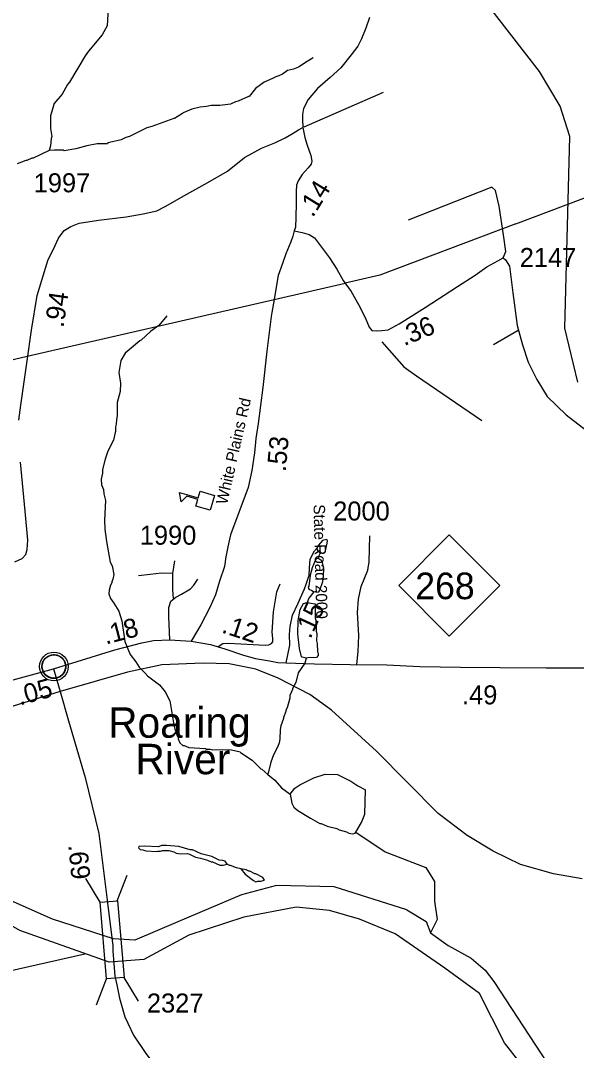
# Model space of a CAD drawing. Extents: x 1248089 to 1457196, y 820910 to 988753.
# Drawn here: x 1407700 to 1411354, y 897229 to 903999 of the extents above; entities that cross this region are included whole.
import ezdxf

# ---------------------------------------------------------------- set-up
doc = ezdxf.new("R2010")
doc.units = 0
for name, color, linetype in [('Exist Civil Demographics Community CELL', 7, 'Continuous'), ('Exist Civil Demographics Community Label', 7, 'Continuous'), ('Exist Cultural Educational Facility High CELL', 7, 'Continuous'), ('Exist Hydrographic Misc Water Feature', 7, 'Continuous'), ('Exist Hydrographic River Shore', 7, 'Continuous'), ('Exist Railroad Mainline', 7, 'Continuous'), ('Exist Road Non-System Type 51', 7, 'Continuous'), ('Exist Road Primary NC Attributed', 7, 'Continuous'), ('Exist Road Primary NC Shield CELL', 7, 'Continuous'), ('Exist Road Primary NC Shield Number Label', 7, 'Continuous'), ('Exist Road Secondary Structure Standard Bridge CELL', 7, 'Continuous'), ('Exist Road Secondary Structure Standard Bridge Number Label', 7, 'Continuous'), ('Exist Road Secondary Type 41 Attributed', 7, 'Continuous'), ('Exist Road Secondary Type 51 Attributed', 7, 'Continuous'), ('Exist Road Secondary Type 51 Label', 7, 'Continuous'), ('Exist Utilities Electrical Transmission Line', 7, 'Continuous'), ('Prop CMT Slope Fill', 7, 'Continuous'), ('Prop GRAU CAT1 Cell', 7, 'Continuous'), ('Prop Lane Lines', 7, 'Continuous')]:
    doc.layers.add(name, color=color, linetype=linetype)

msp = doc.modelspace()

# ---------------------------------------------------------------- linework, layer by layer
at = {"layer": 'Exist Civil Demographics Community CELL'}
msp.add_lwpolyline([(1407841, 899765.5), (1407842, 899771), (1407843.8, 899777.6), (1407846.7, 899784.8), (1407849.6, 899790.6), (1407853, 899796.3), (1407856.7, 899801.4), (1407860.7, 899805.8), (1407865.3, 899810.4), (1407870.8, 899815), (1407876.2, 899818.6), (1407881.1, 899821.5), (1407886.2, 899824), (1407891.6, 899826.3), (1407897.3, 899828.1), (1407901.6, 899829.2), (1407906.5, 899830), (1407910.6, 899830.7), (1407916.9, 899830.9), (1407921.4, 899830.8), (1407927, 899830.6), (1407931.9, 899829.9), (1407936.9, 899828.9), (1407941.9, 899827.5), (1407947, 899825.5), (1407953.7, 899822.6), (1407959.9, 899819.1), (1407965, 899815.6), (1407970.2, 899811.5), (1407973.5, 899808.4), (1407977.6, 899804), (1407981.5, 899799.3), (1407984.5, 899794.7), (1407987.7, 899789.7), (1407990.1, 899784.6), (1407992.2, 899779.6), (1407993.7, 899774.5), (1407995, 899770), (1407996.1, 899763.9), (1407996.7, 899759.2), (1407997, 899753.2), (1407996.8, 899747.4), (1407996.2, 899741.7), (1407995.3, 899736.2), (1407993.6, 899730.1), (1407991.8, 899724.2), (1407989.5, 899719.2), (1407986.3, 899713.2), (1407983, 899707.9), (1407979.6, 899703.2), (1407975.4, 899698.4), (1407970.1, 899693.5), (1407965.1, 899689.3), (1407960, 899685.9), (1407955.7, 899683.4), (1407948.9, 899680.2), (1407941.8, 899677.4), (1407935.8, 899676), (1407929.2, 899674.7), (1407924.8, 899674.2), (1407920.3, 899673.9), (1407914.7, 899673.9), (1407910.4, 899674.4), (1407904.8, 899675.1), (1407898.9, 899676.4), (1407894.3, 899677.7), (1407889.1, 899679.6), (1407884.5, 899681.6), (1407880.6, 899683.8), (1407873.8, 899687.9), (1407868.2, 899692.2), (1407863.3, 899696.6), (1407858.8, 899701.5), (1407855.7, 899705.5), (1407852.7, 899709.6), (1407848.6, 899716.7), (1407846.9, 899720.3), (1407845.1, 899724.3), (1407842.6, 899732.5), (1407841, 899739.5), (1407840.3, 899744.7), (1407840, 899751), (1407840, 899755.7), (1407840.5, 899762.2)], close=True, dxfattribs=at)
for centre, radius in [((1407918.6, 899753), 94.3), ((1407918.4, 899753.3), 76.7)]:
    msp.add_circle(centre, radius, dxfattribs=at)
at = {"layer": 'Exist Cultural Educational Facility High CELL'}
msp.add_lwpolyline([(1408945.6, 900779.7), (1408851.7, 900807.6), (1408864.8, 900851.7), (1408792.9, 900873.1), (1408756.2, 900834.9), (1408744.4, 900897.6), (1408867.6, 900860.9), (1408880.7, 900905.1), (1408974.6, 900877.2)], close=True, dxfattribs=at)
at = {"layer": 'Exist Hydrographic Misc Water Feature'}
msp.add_line((1409963.8, 898782.5), (1409967, 898941.6), dxfattribs=at)
for points in [[(1411363.2, 901623.2), (1411278.2, 901976.1), (1411311.3, 903236.1), (1411248.3, 903437.6), (1411111.2, 903663.7), (1410550.2, 904390.6), (1410356.2, 904745.9), (1410355.2, 905103.7), (1410210.2, 905349.5)], [(1408274.9, 904079.8), (1408268.4, 903964), (1408235.1, 903904.8), (1408146.8, 903798.7), (1408124.1, 903767.3), (1408020.3, 903593.7), (1408008, 903578), (1407972.6, 903514.7), (1407917.3, 903452.1), (1407918.7, 903446.5), (1407895.5, 903372.5), (1407896.5, 903290.2), (1407904.6, 903236.5), (1407900.2, 903224.6), (1407895.2, 903176.7), (1407886.4, 903144.4)], [(1409624, 903754.1), (1409583.5, 903731.1), (1409526.6, 903692.4), (1409494.3, 903679.1), (1409454.1, 903670), (1409421.6, 903646.7), (1409397.3, 903635.2), (1409377.2, 903629.7), (1409355, 903618.2), (1409300.4, 903593.4), (1409243.5, 903552.7), (1409202.4, 903499.7), (1409197, 903500.9), (1409129.7, 903469.2), (1409113.6, 903465.6), (1409079.3, 903450.4), (1409009.1, 903440), (1408953.1, 903441.2), (1408920.9, 903434), (1408880.9, 903430.8), (1408824.5, 903416), (1408768, 903393.4), (1408764.8, 903388.5), (1408711.2, 903354.6), (1408707.6, 903356), (1408562.1, 903301.9), (1408529.9, 903294.6), (1408416.6, 903237.2), (1408392.5, 903229.7), (1408360.1, 903214.4), (1408283.7, 903198.1), (1408273.6, 903194.4), (1408271.5, 903188.4), (1408203.5, 903189.8), (1408135.6, 903176.2), (1408062.9, 903157), (1407986.5, 903142.7), (1407978.6, 903146.9), (1407922.6, 903148.1), (1407886.4, 903144.4)], [(1407886.4, 903144.4), (1407781.4, 903095.3), (1407773.4, 903095.4), (1407741.1, 903080.1), (1407733.1, 903080.3), (1407676.6, 903057.6)], [(1408660.5, 902057.5), (1408609.1, 901994.7), (1408554.3, 901955.9), (1408493.1, 901899.3), (1408482.9, 901893.6), (1408387.1, 901811.8), (1408358.1, 901764.4), (1408344.4, 901684.8), (1408356.9, 901616.6), (1408353.7, 901560.6), (1408334.1, 901489.1), (1408334.2, 901401.2), (1408329.7, 901377.3), (1408329, 901345.3), (1408324.6, 901329.4), (1408324, 901297.4), (1408321.8, 901291.5), (1408310.8, 901241.7), (1408273.9, 901167.7), (1408256, 901115), (1408238.5, 901047.5), (1408238, 901023.5), (1408229.2, 900983.7), (1408232.3, 900947.7), (1408243.6, 900915.5), (1408247, 900887.4), (1408258.1, 900843.2), (1408251.3, 900715.4), (1408254, 900655.4), (1408264.2, 900575.2), (1408289.2, 900438.8), (1408300.7, 900414.5), (1408313.5, 900358.3), (1408306.9, 900326.4), (1408298.5, 900310.6), (1408298.4, 900302.6), (1408289.9, 900286.8), (1408281.2, 900255), (1408280.7, 900231), (1408290.1, 900200.9), (1408313.4, 900170.3), (1408346.3, 900117.6), (1408364.9, 900053.3), (1408385.1, 899917.8), (1408420.1, 899832.2), (1408457.1, 899783.4), (1408478.3, 899749), (1408517.5, 899712.2), (1408533, 899691.9), (1408611.8, 899632.1), (1408650.8, 899587.3), (1408681.5, 899526.7), (1408706.1, 899370.2), (1408713.5, 899342), (1408721.1, 899325.9), (1408721, 899317.9), (1408736.2, 899285.5), (1408736, 899277.5), (1408747.5, 899251.4), (1408767.1, 899232.9), (1408775.1, 899232.7), (1408806.8, 899220), (1408914.7, 899213.7), (1408922.6, 899209.5), (1408946.6, 899209), (1408962.5, 899204.6), (1409026.6, 899207.6), (1409086.2, 899205.9), (1409142.2, 899192.7), (1409144.8, 899187.7), (1409221.1, 899137), (1409279.8, 899079.7), (1409285.8, 899077.6), (1409324.3, 899043)], [(1409668.7, 900498.2), (1409690.8, 900499.8), (1409698.9, 900503.6), (1409705, 900513.4), (1409716.1, 900563.1), (1409716.5, 900579.1), (1409712.7, 900587.2), (1409684.5, 900581.9), (1409657.9, 900550.4), (1409649.5, 900534.6), (1409647.3, 900524.7), (1409653, 900512.6), (1409668.7, 900498.2)], [(1409655.9, 900462.5), (1409645.9, 900460.8), (1409637.8, 900455), (1409616.6, 900401.4), (1409603.6, 900353.8), (1409594, 900282), (1409589.9, 900274.1), (1409591.6, 900266.1), (1409597.6, 900259.9), (1409611.4, 900253.7), (1409628.4, 900244.8)], [(1409628.4, 900244.8), (1409637.2, 900245.1), (1409645.1, 900240.9), (1409661.2, 900244.6), (1409667.4, 900254.4), (1409686.7, 900311.9), (1409691.4, 900343.8), (1409692.6, 900399.8), (1409685.3, 900435.9), (1409675.7, 900452.1), (1409655.9, 900462.5)], [(1409668.7, 900498.2), (1409658.3, 900476.5), (1409655.9, 900462.5)], [(1409628.4, 900244.8), (1409594.3, 900202), (1409583.6, 900174.3)], [(1409578.3, 899807.3), (1409567.7, 899810.9), (1409551.8, 899813.2), (1409545.9, 899817.3), (1409533.1, 899871.6), (1409523.1, 899967.7), (1409525.1, 900055.7), (1409538.6, 900127.4), (1409559.5, 900166.9), (1409583.6, 900174.3)], [(1409583.6, 900174.3), (1409637.2, 900164.2), (1409637.4, 900073.1), (1409641.1, 900057.2), (1409643.6, 899985.1), (1409647.2, 899969.1), (1409646.2, 899921.1), (1409649.9, 899905), (1409652.6, 899849), (1409656.4, 899840.9), (1409656.1, 899824.9), (1409645.8, 899811.2), (1409587.7, 899810.5), (1409578.3, 899807.3)], [(1409578.3, 899807.3), (1409569, 899774.9), (1409525.6, 899711.8), (1409508.2, 899648.3), (1409487.4, 899608.8), (1409487.1, 899600.8), (1409470.3, 899561.2), (1409469.9, 899545.2), (1409452.6, 899481.7), (1409444.2, 899465.9), (1409444.1, 899457.9), (1409427.2, 899418.2), (1409427.1, 899410.2), (1409409.9, 899362.6), (1409405.4, 899338.8), (1409404.1, 899274.9), (1409399.6, 899251), (1409391.1, 899227.2), (1409361.9, 899171.8), (1409344.8, 899124.3), (1409324.3, 899043)], [(1409324.3, 899043), (1409370.3, 899005.7), (1409415.1, 898954.8), (1409471.5, 898913.4)], [(1409471.5, 898913.4), (1409503, 898952.8), (1409535.5, 898974.2), (1409626.6, 899020.1), (1409703.1, 899044.4), (1409783, 899042.7), (1409870.1, 898998.7), (1409917.4, 898967.7), (1409967, 898941.6)], [(1409471.5, 898913.4), (1409482.9, 898853.4), (1409496.4, 898829.1), (1409521.9, 898806.5), (1409604.7, 898754.8), (1409668.1, 898721.3), (1409676.1, 898721.1), (1409715.7, 898704.3), (1409779.3, 898686.9), (1409795.1, 898678.6), (1409842.9, 898665.6), (1409858.7, 898657.2), (1409882.6, 898652.6), (1409898.7, 898658.3), (1409904.8, 898664.1), (1409940.2, 898727.4), (1409963.8, 898782.5)], [(1409904.8, 898664.1), (1410096.4, 898533.8), (1410364.6, 898432), (1410420.1, 898339.5), (1410420.1, 898209.9), (1410438.6, 898089.6), (1410395.4, 898001.4)], [(1409058.6, 898454), (1409045.1, 898472.2), (1409029.2, 898478.6), (1409005.2, 898479.1), (1408957.7, 898504.1), (1408886, 898521.7), (1408830.7, 898546.8), (1408814.7, 898547.3), (1408739.1, 898568.9), (1408659.2, 898576.7), (1408627.3, 898575.3), (1408603.1, 898567.9), (1408515.1, 898571.9), (1408478, 898570.1), (1408474, 898560.1), (1408485.2, 898550.9), (1408502.8, 898546.7), (1408522.5, 898541.7), (1408594.3, 898536.1), (1408602.4, 898540), (1408618.4, 898539.6), (1408632.5, 898543.3), (1408674.5, 898542.3), (1408706.3, 898533.6), (1408722.1, 898525.3), (1408754.1, 898520.6), (1408794.1, 898523.7), (1408810.1, 898519.4), (1408849.5, 898498.5), (1408881.5, 898493.8), (1408929.2, 898480.7), (1408952.9, 898468.2), (1408960.9, 898468.1), (1409008.5, 898447), (1409032.4, 898446.5), (1409058.6, 898454)], [(1409147.5, 898422.8), (1409120.1, 898428.5), (1409080.4, 898445.4), (1409072.4, 898445.7), (1409058.6, 898454)], [(1409147.5, 898422.8), (1409177.2, 898387.3), (1409230.3, 898346.2), (1409246.1, 898337.8), (1409260.2, 898341.5), (1409278.2, 898341.2), (1409303.5, 898348.6), (1409292.8, 898364.8), (1409247.2, 898389.8), (1409239.2, 898390), (1409207.7, 898406.7), (1409199.7, 898406.8), (1409183.8, 898415.2), (1409147.5, 898422.8)]]:
    msp.add_lwpolyline(points, dxfattribs=at)
at = {"layer": 'Exist Hydrographic River Shore'}
for points in [[(1408311.2, 897962), (1407910.1, 898091.5), (1407378.4, 898325.6)], [(1410238, 898152.8), (1409760.7, 898304.6), (1409382.7, 898313.5), (1409151.6, 898252.2), (1408733.9, 898075.2), (1408451.1, 897953.1), (1408311.2, 897962)], [(1408282.9, 897808.2), (1407695.3, 898016.7), (1407405.2, 898182.6)], [(1409927.2, 898092.7), (1409730.9, 898149.7), (1409510.7, 898170.5), (1409168.4, 898105), (1408805.3, 897985.9), (1408510.4, 897826.1), (1408282.9, 897808.2)], [(1411138.9, 896956.5), (1411068.3, 897046), (1410983.5, 897147.4), (1410882.3, 897279.3), (1410716, 897602.6), (1410489.9, 897769.9), (1410162.7, 897996.1), (1409927.2, 898092.7)], [(1410238, 898152.8), (1410367.2, 898076.8), (1410395.4, 898001.4), (1410510.8, 897918.9), (1410661.5, 897836.5), (1410753.3, 897756.4), (1410811.2, 897681.6), (1411159.3, 897149.3), (1411226, 897041.3), (1411310.8, 896963.6), (1411407.3, 896897.6)]]:
    msp.add_lwpolyline(points, dxfattribs=at)
at = {"layer": 'Exist Railroad Mainline'}
for points in [[(1411391.5, 898358), (1411203.6, 898389.8), (1410986.3, 898451.8), (1410806, 898538.3), (1410636.3, 898641.4), (1410445.3, 898785.5), (1410038.7, 899197.2), (1409743.6, 899464.9), (1409601.2, 899568.7), (1409392.1, 899676.9), (1409245.7, 899736.2), (1409071.5, 899771.1), (1408900.7, 899774.5), (1408628.8, 899764.1), (1408402.3, 899715.2), (1407960.2, 899587.8)], [(1407960.2, 899587.8), (1407581.4, 899471.2), (1407166.6, 899370), (1406933.1, 899296.7), (1406431.2, 899160.7), (1405915.4, 899024.6), (1405527.4, 898900), (1405328.8, 898858.2), (1405098.7, 898837.2), (1404447, 898812.8), (1403837, 898802.3), (1403581.6, 898771.3), (1403372.5, 898722.5), (1403163.4, 898652.7), (1402874.1, 898544.5), (1402647.6, 898457.3), (1402431.5, 898412), (1402079.4, 898356.2), (1401838.9, 898296.9), (1401717, 898258.5), (1401598.5, 898195.7), (1401504.3, 898115.5), (1401303.8, 897918.1)]]:
    msp.add_lwpolyline(points, dxfattribs=at)
at = {"layer": 'Exist Road Non-System Type 51'}
for p, q in [((1409564.3, 903300.6), (1410084.8, 903528.5)), ((1410970.1, 901961.3), (1410809.9, 901867.5)), ((1408700.9, 900363.2), (1408714.1, 900446.6))]:
    msp.add_line(p, q, dxfattribs=at)
for points in [[(1410871.9, 902440.5), (1410890.6, 902480.4), (1410875.7, 902590.6), (1410846, 902778.2), (1410821.6, 902883), (1410798.3, 902903.3), (1410246.9, 902687.4)], [(1410871.9, 902440.5), (1410887.6, 902426.8), (1410914.4, 902385.1), (1410935.2, 902209.4), (1410965, 901994.9), (1411000.7, 901866.9), (1411036.4, 901753.7), (1411093, 901640.5), (1411161.4, 901527.3), (1411286.4, 901408.2), (1411476.3, 901260.7), (1411648.9, 901090.9), (1411753.1, 900980.7), (1411827.5, 900870.5), (1411890, 900763.3), (1411961.1, 900616.4)], [(1410074.9, 901887), (1410219.6, 901722.7), (1410301.7, 901664), (1410731.7, 901370.6)], [(1409911.4, 899765.9), (1409918.3, 899851.2), (1409922.9, 899957.3), (1409913.7, 900107.3), (1409920.6, 900194.9), (1409939, 900278), (1409982.8, 900386.4), (1409992.1, 900441.7), (1409996.7, 900612.4)], [(1408705.3, 900200.6), (1408700.9, 900257.7), (1408700.9, 900341.2), (1408700.9, 900363.2), (1408700.9, 900363.2), (1408626.3, 900367.5), (1408551.7, 900358.8), (1408474.9, 900350)], [(1408680.7, 899929), (1408674.9, 900078.8), (1408674.9, 900141.3), (1408686.8, 900183), (1408719.5, 900209.8), (1408758.2, 900227.7), (1408817.7, 900263.4), (1408838.6, 900287.3), (1408865.4, 900326)], [(1408998.4, 899884), (1409028.4, 899903.4), (1409065.5, 899906.2), (1409228.2, 899896.5), (1409307.5, 899893), (1409331.7, 899894.4), (1409350.3, 899904.1), (1409358.9, 899915.2), (1409358.9, 899937.3), (1409354.6, 899978.9), (1409361.7, 900113.3), (1409385.3, 900242.8), (1409406.7, 900296.8)]]:
    msp.add_lwpolyline(points, dxfattribs=at)
at = {"layer": 'Exist Road Primary NC Attributed'}
for points in [[(1407916.9, 899737.9), (1408320.2, 899861.8), (1408495.8, 899907.6), (1408574.4, 899922.8), (1408680.7, 899929), (1408821.2, 899920.3)], [(1408821.2, 899920.3), (1408884.7, 899908.8), (1408947.6, 899897.4), (1409042.9, 899868.4), (1409165.6, 899828), (1409243.1, 899805.3), (1409336.7, 899790.8), (1409390, 899779.5), (1409445.1, 899777)], [(1407650.8, 899665), (1407916.9, 899737.9)], [(1409445.1, 899777), (1409631.2, 899769.4), (1409866.9, 899766.2), (1410107.4, 899763), (1410325.4, 899753.3), (1410592.6, 899748.4), (1410852.5, 899746.8), (1411156, 899743.5), (1411404, 899743.5), (1411743, 899743.5), (1411890.8, 899741.8), (1412022.6, 899744.7)]]:
    msp.add_lwpolyline(points, dxfattribs=at)
at = {"layer": 'Exist Road Primary NC Shield CELL'}
msp.add_lwpolyline([(1410185.4, 900285.2), (1410518.4, 900618.2), (1410851.4, 900285.2), (1410518.4, 899952.3)], close=True, dxfattribs=at)
at = {"layer": 'Exist Road Secondary Structure Standard Bridge CELL'}
for p, q in [((1408335.4, 898212.6), (1408401.2, 898382.1)), ((1408222.6, 898202.9), (1408128.9, 898358.8)), ((1408199.4, 897529.2), (1408265.2, 897698.8)), ((1408474.3, 897552.7), (1408380.6, 897708.6))]:
    msp.add_line(p, q, dxfattribs=at)
msp.add_lwpolyline([(1408265.2, 897698.8), (1408222.1, 898202.9), (1408337.4, 898212.7), (1408380.6, 897708.6)], close=True, dxfattribs=at)
at = {"layer": 'Exist Road Secondary Structure Standard Bridge Number Label'}
msp.add_line((1408122.5, 897862.4), (1404144.1, 896966.4), dxfattribs=at)
at = {"layer": 'Exist Road Secondary Type 41 Attributed'}
msp.add_lwpolyline([(1409576.6, 900294.3), (1409596.6, 900353.3), (1409599.8, 900398.6), (1409603.1, 900458.4), (1409632.1, 900513.3), (1409651.7, 900534.3)], dxfattribs=at)
at = {"layer": 'Exist Road Secondary Type 51 Attributed'}
msp.add_line((1407916.9, 899737.9), (1407960.2, 899587.8), dxfattribs=at)
for points in [[(1409993, 904018.7), (1409969.6, 903949.1), (1409941.4, 903878.6), (1409917.2, 903830), (1409874.1, 903774.8), (1409804.3, 903688.8), (1409735.8, 903625.1), (1409651, 903552.5), (1409589.7, 903481.4), (1409560.6, 903421.6), (1409553.5, 903381.3), (1409552.9, 903351.3), (1409554.2, 903295.6)], [(1407688.4, 901371.4), (1407701.3, 901470), (1407743.2, 901762.7), (1407772.3, 901964.7), (1407807.8, 902190.9), (1407838.3, 902292.8), (1407881.9, 902428.5), (1407915.8, 902496.4), (1407949.7, 902569.1), (1407986.8, 902619.2), (1408028.8, 902645), (1408083.7, 902667.7), (1408211.3, 902687), (1408393.7, 902709.7), (1408504.5, 902728.8), (1408594.9, 902748.2), (1408649.8, 902777.3), (1408791.9, 902858.1), (1408930.7, 902935.7), (1409059.3, 903009.3), (1409170.7, 903099.8), (1409283.7, 903159.5), (1409370.9, 903195.1), (1409438.7, 903229), (1409492, 903259.7), (1409525.9, 903280.7), (1409554.2, 903295.6)], [(1409554.2, 903295.6), (1409568, 903231.1), (1409584.2, 903180.4), (1409608.5, 903111.4), (1409614.6, 903074.9), (1409610.6, 903054.6), (1409590.3, 903030.3), (1409551.8, 902987.7), (1409525.5, 902945.1), (1409513.3, 902916.7), (1409511.3, 902876.1), (1409511.3, 902799.1), (1409509.3, 902703.7), (1409507.2, 902640.9), (1409499.1, 902616.5)], [(1409499.1, 902616.5), (1409489.3, 902581.9), (1409476, 902544.3), (1409444.4, 902465.1), (1409421.1, 902401.5), (1409393.6, 902324), (1409370.7, 902194.4), (1409366.1, 902166.1), (1409352.4, 902080.7), (1409347.9, 902052.8), (1409335.9, 901967), (1409319.1, 901825.2), (1409292.1, 901587.6), (1409262.5, 901349.7), (1409246.8, 901252.7), (1409238.2, 901157.1), (1409219.7, 901040.7), (1409195.4, 900929.9), (1409079, 900617.5), (1409062.6, 900539.3), (1409049.8, 900474.1), (1409039.8, 900410.4), (1409007.7, 900312.8), (1408980.5, 900224.1), (1408942, 900135.4), (1408884.9, 900026), (1408821.2, 899920.3)], [(1409499.1, 902616.5), (1409552, 902606.1), (1409597.5, 902593.7), (1409632.7, 902570.9), (1409665.8, 902527.5), (1409729.9, 902440.5), (1409779.6, 902363.9), (1409820.9, 902289.4), (1409872.7, 902219), (1409922.3, 902132), (1409965.8, 902047.1), (1409990.6, 901982.9), (1410009, 901961.2), (1410042.2, 901959.2), (1410075.5, 901961.2), (1410116.6, 901965.1), (1410189, 902006.2), (1410358.8, 902113.4), (1410571.9, 902252.1), (1410687.7, 902326.6), (1410764.3, 902380.5), (1410836.7, 902419.8), (1410871.9, 902440.5)], [(1407662.6, 900441.9), (1407709.4, 900462.9), (1407733.7, 900488.8), (1407743.4, 900522.7), (1407746.6, 900584.1), (1407730.4, 900773.2), (1407698, 901095.1)], [(1409445.1, 899777), (1409469.1, 899893.9), (1409467.5, 899963.4), (1409472.3, 900016.7), (1409486.9, 900089.4), (1409524, 900170.2), (1409548.2, 900223.6), (1409566, 900264), (1409576.6, 900294.3)], [(1407960.2, 899587.8), (1408015.4, 899396.2), (1408123.2, 899022.3), (1408213.2, 898655.2), (1408271, 898199.3), (1408306, 897916.9), (1408306.7, 897884.5)], [(1408306.7, 897884.5), (1408319.8, 897716.4), (1408333.1, 897660.6), (1408349.5, 897572.9), (1408385.2, 897449), (1408404.8, 897407.5), (1408441, 897328.6), (1408522.8, 897208.5), (1408577.4, 897137.4), (1408754.3, 896963.8), (1408803.7, 896889.1), (1408864.4, 896797.5), (1408887.6, 896743.1), (1408906.4, 896696.7), (1408929.3, 896652.1), (1408938.6, 896615.9), (1408947.7, 896571.7), (1408982.7, 896316.8)]]:
    msp.add_lwpolyline(points, dxfattribs=at)
at = {"layer": 'Exist Utilities Electrical Transmission Line'}
for p, q in [((1409366.1, 902166.1), (1409833.6, 902273.8)), ((1407743.8, 901792.4), (1409366.1, 902166.1)), ((1406506.6, 901507.4), (1407743.8, 901792.4))]:
    msp.add_line(p, q, dxfattribs=at)
for points in [[(1410954.7, 902663.3), (1413667.1, 903686.6), (1420765.5, 905352.8)], [(1410954.7, 902663.3), (1410061.3, 902326.3), (1409833.6, 902273.8)]]:
    msp.add_lwpolyline(points, dxfattribs=at)

# ---------------------------------------------------------------- texts
at = {"layer": 'Exist Civil Demographics Community Label'}
for s, p in [('Roaring', (1408275.4, 899284.6)), ('River', (1408454.9, 899044.6))]:
    msp.add_text(s, height=200, dxfattribs=at).set_placement(p)
at = {"layer": 'Exist Road Primary NC Shield Number Label'}
msp.add_text('268', height=175, dxfattribs=at).set_placement((1410294.6, 900195.5))
at = {"layer": 'Exist Road Secondary Type 51 Label'}
for s, rotation, p in [('White Plains Rd', 77.12652, (1409056.4, 900813.5)), ('State Road 2000', 271.38, (1409625.6, 900818))]:
    msp.add_text(s, height=75, rotation=rotation, dxfattribs=at).set_placement(p)
at = {"layer": 'Prop CMT Slope Fill'}
for s, rotation, p in [('.18', 14.59234, (1408259.6, 899896.9)), ('.05', 15.30589, (1407694.3, 899496.3)), ('.49', 359.64384, (1410601.8, 899505.1))]:
    msp.add_text(s, height=125, rotation=rotation, dxfattribs=at).set_placement(p)
at = {"layer": 'Prop GRAU CAT1 Cell'}
for s, rotation, p in [('.14', 58.26199, (1409620.8, 902699.8)), ('.94', 81.81281, (1407981.5, 901976.9)), ('.36', 22.397, (1410221, 901858.3)), ('.53', 84.87899, (1409442.5, 901029.9)), ('.15', 65.31644, (1409605, 899929.4)), ('.12', 341.77684, (1409015.4, 899977.9)), ('.69', 275.56846, (1408012.6, 898578.6))]:
    msp.add_text(s, height=125, rotation=rotation, dxfattribs=at).set_placement(p)
at = {"layer": 'Prop Lane Lines'}
for s, p in [('1997', (1407785.7, 902870.4)), ('2147', (1410981.4, 902379.3)), ('2000', (1409754.9, 900712.5)), ('1990', (1408483.2, 900553.6)), ('2327', (1408530, 897478.2))]:
    msp.add_text(s, height=125, dxfattribs=at).set_placement(p)

doc.saveas('drawing.dxf')
